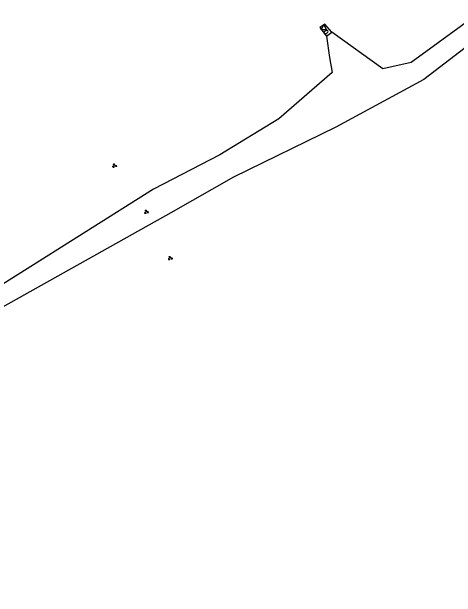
# Model space of a CAD drawing. Extents: x 126000 to 131009, y 393000 to 395500.
# Drawn here: x 129256.9 to 129341, y 395298.4 to 395409.2 of the extents above; entities that cross this region are included whole.
import ezdxf

# ---------------------------------------------------------------- set-up
doc = ezdxf.new("R2010")
doc.units = 0
for name, color, linetype in [('gg-knt-onverhard', 7, 'Continuous'), ('gg-knt-verharding', 7, 'Continuous'), ('gt-symb-brandkraan', 7, 'Continuous'), ('gt-symb-groenvak', 7, 'Continuous'), ('gt-symb-waterafsluiter', 7, 'Continuous')]:
    doc.layers.add(name, color=color, linetype=linetype)

# ---------------------------------------------------------------- blocks, each defined once
blk = doc.blocks.new('gt0-GRVAK')
at = {"layer": 'gt-symb-groenvak'}
for p, q in [((-0.11, 0.19), (-0.23, 0.24)), ((-0.18, 0.15), (0.09, 0.15)), ((-0.09, 0.21), (-0.16, 0.32)), ((-0.05, 0.21), (-0.05, 0.39)), ((0, 0.21), (0.06, 0.32)), ((0.01, 0.19), (0.13, 0.24)), ((0.26, -0.05), (0.2, 0.06)), ((0.3, -0.05), (0.3, 0.13)), ((0.35, -0.05), (0.41, 0.06)), ((-0.25, -0.23), (-0.36, -0.18)), ((-0.32, -0.26), (-0.05, -0.26)), ((-0.23, -0.21), (-0.29, -0.1)), ((-0.18, -0.2), (-0.18, -0.02)), ((-0.14, -0.21), (-0.07, -0.1)), ((-0.12, -0.23), (0, -0.18)), ((0.24, -0.07), (0.12, -0.02)), ((0.17, -0.11), (0.44, -0.11)), ((0.37, -0.07), (0.49, -0.02))]:
    blk.add_line(p, q, dxfattribs=at)
blk = doc.blocks.new('gt0-BR')
at = {"layer": 'gt-symb-brandkraan'}
for centre, radius, start, end in [((-0.24, 0), 0.206, 107.5669, 252.4331), ((0.6, -2.66), 3, 106.892, 107.5669), ((0, -0.69), 0.938, 73.108, 106.892), ((-0.6, -2.66), 3, 72.4331, 73.108), ((0.24, 0), 0.206, 287.567, 72.4331), ((0.6, 2.66), 3, 252.4331, 253.108), ((0, 0.69), 0.938, 253.108, 286.8921), ((-0.6, 2.66), 3, 286.8921, 287.567)]:
    blk.add_arc(centre, radius, start, end, dxfattribs=at)
blk = doc.blocks.new('gt0-WAFSL')
at = {"layer": 'gt-symb-waterafsluiter'}
for p, q in [((-0.5, -0.33), (0, 0.67)), ((0, 0.67), (0.5, -0.33)), ((0.5, -0.33), (-0.5, -0.33))]:
    blk.add_line(p, q, dxfattribs=at)

msp = doc.modelspace()

# ---------------------------------------------------------------- linework, layer by layer
at = {"layer": 'gg-knt-onverhard'}
for points in [[(129347.11, 395410.27), (129332.48, 395399.55), (129327.14, 395398.4), (129317.45, 395405.33)], [(129349.49, 395407.52), (129334.89, 395396.38), (129318.26, 395387.33), (129298.83, 395377.85), (129287.01, 395371.15), (129246.18, 395348.32), (129208.45, 395324.48), (129178.43, 395298.36)], [(129316.48, 395404.58), (129317.05, 395400.52), (129317.56, 395397.69), (129307.42, 395388.89), (129296.29, 395382.12), (129283.71, 395375.6), (129245.22, 395351.39), (129220.44, 395337.09), (129194.21, 395317.96), (129177.08, 395302.18)]]:
    msp.add_lwpolyline(points, dxfattribs=at)
at = {"layer": 'gg-knt-verharding'}
msp.add_line((129316.48, 395404.58), (129317.45, 395405.33), dxfattribs=at)
msp.add_lwpolyline([(129317.45, 395405.33), (129316.15, 395406.85), (129315.18, 395406.22), (129316.48, 395404.58)], dxfattribs=at)

# ---------------------------------------------------------------- block references
at = {"layer": 'gt-symb-brandkraan', "rotation": 36.21782858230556}
msp.add_blockref('gt0-BR', (129316.37, 395405.32), dxfattribs=at)
at = {"layer": 'gt-symb-groenvak'}
for p in [(129276.33, 395380.05), (129282.36, 395371.31), (129286.88, 395362.56)]:
    msp.add_blockref('gt0-GRVAK', p, dxfattribs=at)
at = {"layer": 'gt-symb-waterafsluiter'}
msp.add_blockref('gt0-WAFSL', (129315.94, 395406.07), dxfattribs=at)

doc.saveas('drawing.dxf')
